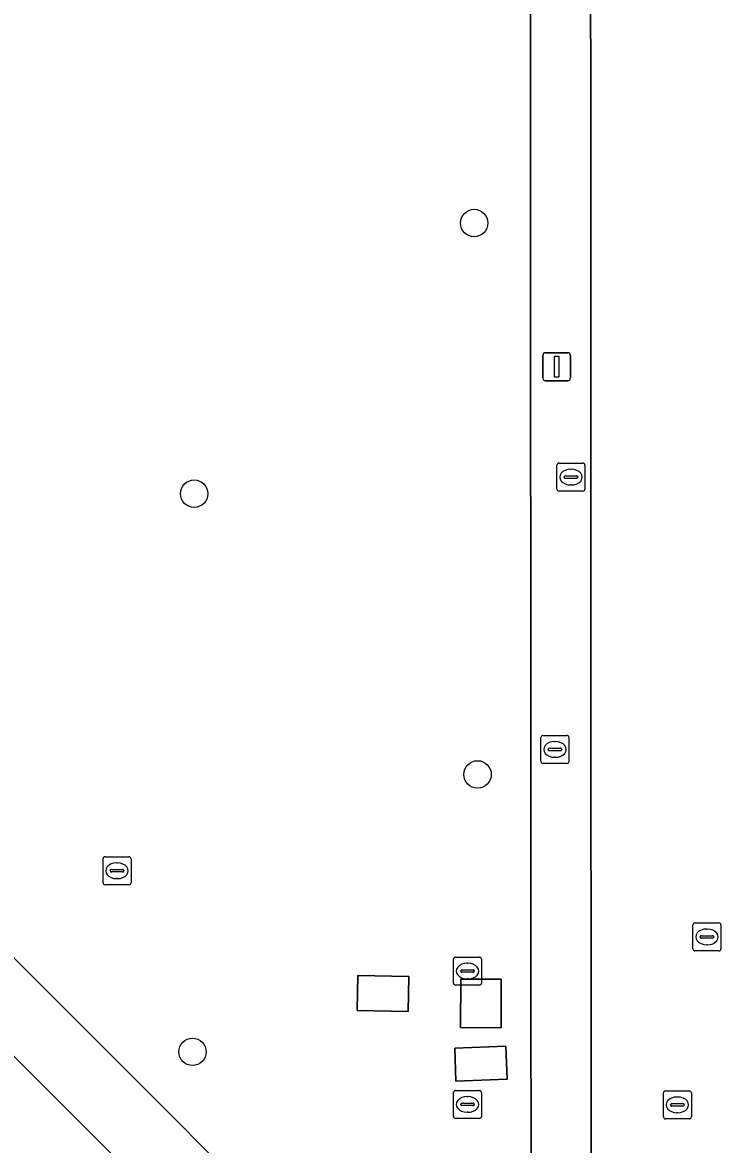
# Model space of a CAD drawing. Extents: x 161477 to 163040, y 383680 to 384871.
# Drawn here: x 161847.07 to 161872.36, y 384408.67 to 384448.72 of the extents above; entities that cross this region are included whole.
import ezdxf

# ---------------------------------------------------------------- set-up
doc = ezdxf.new("R2010")
doc.units = 0
for name, color, linetype in [('IMGEO_Boom', 7, 'Continuous'), ('IMGEO_Brandkraan', 7, 'Continuous'), ('IMGEO_Groenvoorziening', 7, 'Continuous'), ('IMGEO_Kolk', 7, 'Continuous'), ('IMGEO_Lichtmast', 7, 'Continuous'), ('IMGEO_Parkeervlak_open', 7, 'Continuous'), ('IMGEO_Rijbaan_lokaal_open', 7, 'Continuous'), ('IMGEO_Rioolput', 7, 'Continuous'), ('IMGEO_Voetpad_gesloten', 7, 'Continuous'), ('IMGEO_Voetpad_open', 7, 'Continuous')]:
    doc.layers.add(name, color=color, linetype=linetype)

msp = doc.modelspace()

# ---------------------------------------------------------------- linework, layer by layer
at = {"layer": 'IMGEO_Boom'}
for centre in [(161863.18, 384441.56), (161853.19, 384431.9), (161863.3, 384421.88), (161853.13, 384411.98)]:
    msp.add_circle(centre, 0.489, dxfattribs=at)
at = {"layer": 'IMGEO_Brandkraan'}
for p, q in [((161870.979, 384415.654), (161870.979, 384416.506)), ((161871.054, 384416.58), (161871.906, 384416.58)), ((161871.98, 384416.506), (161871.98, 384415.654)), ((161871.238, 384416.074), (161871.238, 384416.086)), ((161871.676, 384416.037), (161871.278, 384416.037)), ((161871.281, 384416.123), (161871.679, 384416.123)), ((161871.467, 384416.36), (161871.492, 384416.36)), ((161871.722, 384416.086), (161871.722, 384416.074)), ((161871.49, 384415.8), (161871.465, 384415.8)), ((161871.906, 384415.58), (161871.054, 384415.58))]:
    msp.add_line(p, q, dxfattribs=at)
for points in [[(161870.979, 384415.654), (161870.979, 384416.506)], [(161871.054, 384416.58), (161871.906, 384416.58)], [(161871.98, 384416.506), (161871.98, 384415.654)], [(161871.906, 384415.58), (161871.054, 384415.58)]]:
    msp.add_lwpolyline(points, dxfattribs=at)
for centre, radius, start, end in [((161871.056, 384416.504), 0.0765, 91.552, 178.448), ((161871.056, 384416.504), 0.0765, 91.552, 178.448), ((161871.904, 384416.504), 0.0765, 1.552, 88.448), ((161871.904, 384416.504), 0.0765, 1.552, 88.448), ((161871.278, 384416.083), 0.0403, 85.8775, 175.7526), ((161871.275, 384416.073), 0.0366, 178.938, 274.7102), ((161871.679, 384416.08), 0.043, 264.8664, 352.4533), ((161871.683, 384416.085), 0.0386, 1.7309, 96.639), ((161871.056, 384415.656), 0.0765, 181.552, 268.448), ((161871.056, 384415.656), 0.0765, 181.552, 268.448), ((161871.904, 384415.656), 0.0765, 271.552, 358.448), ((161871.904, 384415.656), 0.0765, 271.552, 358.448)]:
    msp.add_arc(centre, radius, start, end, dxfattribs=at)
for centre, major_axis, ratio, start_param, end_param in [((161871.466, 384416.08), (-0.387, 0.002), 0.722429, 4.712389, 7.853982), ((161871.491, 384416.08), (-0.39, 0.002), 0.717154, 1.570796, 4.712389)]:
    msp.add_ellipse(centre, major_axis=major_axis, ratio=ratio, start_param=start_param, end_param=end_param, dxfattribs=at)
at = {"layer": 'IMGEO_Groenvoorziening'}
for points in [[(161825.095, 384437.038), (161857.036, 384405.041), (161861.387, 384400.657), (161862.811, 384400.627), (161865.206, 384400.632), (161865.177, 384462.998)], [(161820.754, 384427.117), (161820.464, 384390.971), (161864.134, 384390.954), (161864.109, 384394.436), (161822.852, 384435.774), (161819.986, 384435.142)]]:
    msp.add_lwpolyline(points, dxfattribs=at)
for points in [[(161860.853, 384414.667), (161860.829, 384413.417), (161859.001, 384413.451), (161859.025, 384414.701)], [(161864.146, 384414.566), (161864.137, 384412.836), (161862.692, 384412.843), (161862.701, 384414.573)], [(161864.31, 384412.183), (161864.355, 384411.005), (161862.528, 384410.935), (161862.483, 384412.114)]]:
    msp.add_lwpolyline(points, close=True, dxfattribs=at)
at = {"layer": 'IMGEO_Kolk'}
for p, q in [((161866.129, 384432.064), (161866.129, 384432.916)), ((161866.204, 384432.99), (161867.056, 384432.99)), ((161867.13, 384432.916), (161867.13, 384432.064)), ((161866.388, 384432.484), (161866.388, 384432.496)), ((161866.826, 384432.447), (161866.428, 384432.447)), ((161866.431, 384432.533), (161866.829, 384432.533)), ((161866.617, 384432.77), (161866.642, 384432.77)), ((161866.872, 384432.496), (161866.872, 384432.484)), ((161866.64, 384432.21), (161866.615, 384432.21)), ((161867.056, 384431.99), (161866.204, 384431.99)), ((161869.926, 384409.66), (161869.926, 384410.512)), ((161870.001, 384410.586), (161870.853, 384410.586)), ((161870.927, 384410.512), (161870.927, 384409.66)), ((161870.185, 384410.08), (161870.185, 384410.092)), ((161870.623, 384410.043), (161870.225, 384410.043)), ((161870.228, 384410.129), (161870.626, 384410.129)), ((161870.414, 384410.366), (161870.439, 384410.366)), ((161870.669, 384410.092), (161870.669, 384410.08)), ((161870.437, 384409.806), (161870.412, 384409.806)), ((161870.853, 384409.586), (161870.001, 384409.586))]:
    msp.add_line(p, q, dxfattribs=at)
for points in [[(161866.129, 384432.064), (161866.129, 384432.916)], [(161866.204, 384432.99), (161867.056, 384432.99)], [(161867.13, 384432.916), (161867.13, 384432.064)], [(161867.056, 384431.99), (161866.204, 384431.99)], [(161869.926, 384409.66), (161869.926, 384410.512)], [(161870.001, 384410.586), (161870.853, 384410.586)], [(161870.927, 384410.512), (161870.927, 384409.66)], [(161870.853, 384409.586), (161870.001, 384409.586)]]:
    msp.add_lwpolyline(points, dxfattribs=at)
for centre, radius, start, end in [((161866.206, 384432.914), 0.0765, 91.552, 178.448), ((161866.206, 384432.914), 0.0765, 91.552, 178.448), ((161867.054, 384432.914), 0.0765, 1.552, 88.448), ((161867.054, 384432.914), 0.0765, 1.552, 88.448), ((161866.428, 384432.493), 0.0403, 85.8775, 175.7526), ((161866.425, 384432.483), 0.0366, 178.938, 274.7102), ((161866.829, 384432.49), 0.043, 264.8664, 352.4533), ((161866.833, 384432.495), 0.0386, 1.7309, 96.639), ((161866.206, 384432.066), 0.0765, 181.552, 268.448), ((161866.206, 384432.066), 0.0765, 181.552, 268.448), ((161867.054, 384432.066), 0.0765, 271.552, 358.448), ((161867.054, 384432.066), 0.0765, 271.552, 358.448), ((161870.003, 384410.51), 0.0765, 91.552, 178.448), ((161870.003, 384410.51), 0.0765, 91.552, 178.448), ((161870.851, 384410.51), 0.0765, 1.552, 88.448), ((161870.851, 384410.51), 0.0765, 1.552, 88.448), ((161870.225, 384410.089), 0.0403, 85.8775, 175.7526), ((161870.222, 384410.079), 0.0366, 178.938, 274.7102), ((161870.626, 384410.086), 0.043, 264.8664, 352.4533), ((161870.63, 384410.091), 0.0386, 1.7309, 96.639), ((161870.003, 384409.662), 0.0765, 181.552, 268.448), ((161870.003, 384409.662), 0.0765, 181.552, 268.448), ((161870.851, 384409.662), 0.0765, 271.552, 358.448), ((161870.851, 384409.662), 0.0765, 271.552, 358.448)]:
    msp.add_arc(centre, radius, start, end, dxfattribs=at)
for centre, major_axis, ratio, start_param, end_param in [((161866.616, 384432.49), (-0.387, 0.002), 0.722429, 4.712389, 7.853982), ((161866.641, 384432.49), (-0.39, 0.002), 0.717154, 1.570796, 4.712389), ((161870.413, 384410.086), (-0.387, 0.002), 0.722429, 4.712389, 7.853982), ((161870.438, 384410.086), (-0.39, 0.002), 0.717154, 1.570796, 4.712389)]:
    msp.add_ellipse(centre, major_axis=major_axis, ratio=ratio, start_param=start_param, end_param=end_param, dxfattribs=at)
at = {"layer": 'IMGEO_Lichtmast'}
for p, q in [((161865.725, 384436.93), (161866.515, 384436.93)), ((161866.515, 384436.93), (161865.725, 384436.93)), ((161865.625, 384436.03), (161865.625, 384436.83)), ((161865.625, 384436.83), (161865.625, 384436.03)), ((161866.615, 384436.83), (161866.615, 384436.03)), ((161866.615, 384436.03), (161866.615, 384436.83)), ((161866.515, 384435.93), (161865.725, 384435.93)), ((161865.725, 384435.93), (161866.515, 384435.93))]:
    msp.add_line(p, q, dxfattribs=at)
msp.add_lwpolyline([(161866.045, 384436.805), (161866.195, 384436.805), (161866.195, 384436.055), (161866.045, 384436.055), (161866.045, 384436.805)], dxfattribs=at)
for centre, start, end in [((161865.725, 384436.83), 90, 180), ((161865.725, 384436.83), 90, 180), ((161866.515, 384436.83), 0, 90), ((161866.515, 384436.83), 360, 90), ((161865.725, 384436.03), 180, 270), ((161865.725, 384436.03), 180, 270), ((161866.515, 384436.03), 270, 0), ((161866.515, 384436.03), 270, 0)]:
    msp.add_arc(centre, 0.1, start, end, dxfattribs=at)
at = {"layer": 'IMGEO_Parkeervlak_open'}
msp.add_lwpolyline([(161867.356, 384499.998), (161867.369, 384514.954), (161866.364, 384514.989), (161865.219, 384515.029), (161865.206, 384500), (161865.177, 384462.998), (161865.206, 384400.632), (161865.326, 384400.632), (161866.395, 384400.632), (161869.162, 384400.632), (161888.223, 384400.609), (161888.223, 384401.556), (161888.224, 384403.62), (161880.399, 384403.624), (161872.283, 384403.614), (161872.374, 384403.522), (161872.422, 384401.706), (161872.286, 384401.592), (161870.637, 384401.55), (161870.512, 384401.63), (161870.476, 384403.494), (161870.593, 384403.612), (161867.355, 384403.608), (161867.327, 384462.999)], close=True, dxfattribs=at)
at = {"layer": 'IMGEO_Rijbaan_lokaal_open'}
msp.add_lwpolyline([(161867.369, 384514.954), (161867.356, 384499.998), (161867.327, 384462.999), (161867.355, 384403.608), (161870.593, 384403.612), (161870.627, 384403.647), (161872.244, 384403.654), (161872.283, 384403.614), (161880.399, 384403.624), (161888.224, 384403.62), (161889.927, 384403.619), (161910.37, 384403.607), (161915.799, 384403.58), (161915.797, 384403.081)], dxfattribs=at)
at = {"layer": 'IMGEO_Rioolput'}
for p, q in [((161865.634, 384423.27), (161866.486, 384423.27)), ((161865.559, 384422.344), (161865.559, 384423.196)), ((161866.047, 384423.05), (161866.072, 384423.05)), ((161866.56, 384423.196), (161866.56, 384422.344)), ((161865.818, 384422.764), (161865.818, 384422.776)), ((161866.256, 384422.727), (161865.858, 384422.727)), ((161865.861, 384422.813), (161866.259, 384422.813)), ((161866.07, 384422.49), (161866.045, 384422.49)), ((161866.302, 384422.776), (161866.302, 384422.764)), ((161866.486, 384422.27), (161865.634, 384422.27)), ((161849.939, 384418.014), (161849.939, 384418.866)), ((161850.014, 384418.94), (161850.866, 384418.94)), ((161850.94, 384418.866), (161850.94, 384418.014)), ((161850.198, 384418.434), (161850.198, 384418.446)), ((161850.241, 384418.483), (161850.639, 384418.483)), ((161850.427, 384418.72), (161850.452, 384418.72)), ((161850.682, 384418.446), (161850.682, 384418.434)), ((161850.636, 384418.397), (161850.238, 384418.397)), ((161850.45, 384418.16), (161850.425, 384418.16)), ((161850.866, 384417.94), (161850.014, 384417.94)), ((161862.439, 384414.434), (161862.439, 384415.286)), ((161862.514, 384415.36), (161863.366, 384415.36)), ((161863.44, 384415.286), (161863.44, 384414.434)), ((161862.698, 384414.854), (161862.698, 384414.866)), ((161863.136, 384414.817), (161862.738, 384414.817)), ((161862.741, 384414.903), (161863.139, 384414.903)), ((161862.927, 384415.14), (161862.952, 384415.14)), ((161863.182, 384414.866), (161863.182, 384414.854)), ((161862.95, 384414.58), (161862.925, 384414.58)), ((161863.366, 384414.36), (161862.514, 384414.36)), ((161862.439, 384409.674), (161862.439, 384410.526)), ((161862.514, 384410.6), (161863.366, 384410.6)), ((161863.44, 384410.526), (161863.44, 384409.674)), ((161862.698, 384410.094), (161862.698, 384410.106)), ((161863.136, 384410.057), (161862.738, 384410.057)), ((161862.741, 384410.143), (161863.139, 384410.143)), ((161862.927, 384410.38), (161862.952, 384410.38)), ((161863.182, 384410.106), (161863.182, 384410.094)), ((161862.95, 384409.82), (161862.925, 384409.82)), ((161863.366, 384409.6), (161862.514, 384409.6))]:
    msp.add_line(p, q, dxfattribs=at)
for points in [[(161865.634, 384423.27), (161866.486, 384423.27)], [(161865.559, 384422.344), (161865.559, 384423.196)], [(161866.56, 384423.196), (161866.56, 384422.344)], [(161866.486, 384422.27), (161865.634, 384422.27)], [(161849.939, 384418.014), (161849.939, 384418.866)], [(161850.014, 384418.94), (161850.866, 384418.94)], [(161850.94, 384418.866), (161850.94, 384418.014)], [(161850.866, 384417.94), (161850.014, 384417.94)], [(161862.439, 384414.434), (161862.439, 384415.286)], [(161862.514, 384415.36), (161863.366, 384415.36)], [(161863.44, 384415.286), (161863.44, 384414.434)], [(161863.366, 384414.36), (161862.514, 384414.36)], [(161862.439, 384409.674), (161862.439, 384410.526)], [(161862.514, 384410.6), (161863.366, 384410.6)], [(161863.44, 384410.526), (161863.44, 384409.674)], [(161863.366, 384409.6), (161862.514, 384409.6)]]:
    msp.add_lwpolyline(points, dxfattribs=at)
for centre, radius, start, end in [((161865.636, 384423.194), 0.0765, 91.552, 178.448), ((161865.636, 384423.194), 0.0765, 91.552, 178.448), ((161866.484, 384423.194), 0.0765, 1.552, 88.448), ((161866.484, 384423.194), 0.0765, 1.552, 88.448), ((161865.858, 384422.773), 0.0403, 85.8775, 175.7526), ((161865.855, 384422.763), 0.0366, 178.938, 274.7102), ((161866.259, 384422.77), 0.043, 264.8664, 352.4533), ((161866.263, 384422.775), 0.0386, 1.7309, 96.639), ((161865.636, 384422.346), 0.0765, 181.552, 268.448), ((161865.636, 384422.346), 0.0765, 181.552, 268.448), ((161866.484, 384422.346), 0.0765, 271.552, 358.448), ((161866.484, 384422.346), 0.0765, 271.552, 358.448), ((161850.016, 384418.864), 0.0765, 91.552, 178.448), ((161850.016, 384418.864), 0.0765, 91.552, 178.448), ((161850.864, 384418.864), 0.0765, 1.552, 88.448), ((161850.864, 384418.864), 0.0765, 1.552, 88.448), ((161850.238, 384418.443), 0.0403, 85.8775, 175.7526), ((161850.235, 384418.433), 0.0366, 178.938, 274.7102), ((161850.639, 384418.44), 0.043, 264.8664, 352.4533), ((161850.643, 384418.445), 0.0386, 1.7309, 96.639), ((161850.016, 384418.016), 0.0765, 181.552, 268.448), ((161850.016, 384418.016), 0.0765, 181.552, 268.448), ((161850.864, 384418.016), 0.0765, 271.552, 358.448), ((161850.864, 384418.016), 0.0765, 271.552, 358.448), ((161862.516, 384415.284), 0.0765, 91.552, 178.448), ((161862.516, 384415.284), 0.0765, 91.552, 178.448), ((161863.364, 384415.284), 0.0765, 1.552, 88.448), ((161863.364, 384415.284), 0.0765, 1.552, 88.448), ((161862.738, 384414.863), 0.0403, 85.8775, 175.7526), ((161862.735, 384414.853), 0.0366, 178.938, 274.7102), ((161863.139, 384414.86), 0.043, 264.8664, 352.4533), ((161863.143, 384414.865), 0.0386, 1.7309, 96.639), ((161862.516, 384414.436), 0.0765, 181.552, 268.448), ((161862.516, 384414.436), 0.0765, 181.552, 268.448), ((161863.364, 384414.436), 0.0765, 271.552, 358.448), ((161863.364, 384414.436), 0.0765, 271.552, 358.448), ((161862.516, 384410.524), 0.0765, 91.552, 178.448), ((161862.516, 384410.524), 0.0765, 91.552, 178.448), ((161863.364, 384410.524), 0.0765, 1.552, 88.448), ((161863.364, 384410.524), 0.0765, 1.552, 88.448), ((161862.738, 384410.103), 0.0403, 85.8775, 175.7526), ((161862.735, 384410.093), 0.0366, 178.938, 274.7102), ((161863.139, 384410.1), 0.043, 264.8664, 352.4533), ((161863.143, 384410.105), 0.0386, 1.7309, 96.639), ((161862.516, 384409.676), 0.0765, 181.552, 268.448), ((161862.516, 384409.676), 0.0765, 181.552, 268.448), ((161863.364, 384409.676), 0.0765, 271.552, 358.448), ((161863.364, 384409.676), 0.0765, 271.552, 358.448)]:
    msp.add_arc(centre, radius, start, end, dxfattribs=at)
for centre, major_axis, ratio, start_param, end_param in [((161866.046, 384422.77), (-0.387, 0.002), 0.722429, 4.712389, 7.853982), ((161866.071, 384422.77), (-0.39, 0.002), 0.717154, 1.570796, 4.712389), ((161850.426, 384418.44), (-0.387, 0.002), 0.722429, 4.712389, 7.853982), ((161850.451, 384418.44), (-0.39, 0.002), 0.717154, 1.570796, 4.712389), ((161862.926, 384414.86), (-0.387, 0.002), 0.722429, 4.712389, 7.853982), ((161862.951, 384414.86), (-0.39, 0.002), 0.717154, 1.570796, 4.712389), ((161862.926, 384410.1), (-0.387, 0.002), 0.722429, 4.712389, 7.853982), ((161862.951, 384410.1), (-0.39, 0.002), 0.717154, 1.570796, 4.712389)]:
    msp.add_ellipse(centre, major_axis=major_axis, ratio=ratio, start_param=start_param, end_param=end_param, dxfattribs=at)
at = {"layer": 'IMGEO_Voetpad_gesloten'}
for points in [[(161860.853, 384414.667), (161859.025, 384414.701), (161859.001, 384413.451), (161860.829, 384413.417)], [(161864.146, 384414.566), (161862.701, 384414.573), (161862.692, 384412.843), (161864.137, 384412.836)], [(161864.31, 384412.183), (161862.483, 384412.114), (161862.528, 384410.935), (161864.355, 384411.005)]]:
    msp.add_lwpolyline(points, close=True, dxfattribs=at)
at = {"layer": 'IMGEO_Voetpad_open'}
for points in [[(161888.073, 384400.459), (161871.554, 384400.479), (161871.56, 384399.571), (161871.561, 384399.477), (161871.686, 384399.477), (161871.69, 384399.329), (161867.854, 384399.33), (161866.699, 384399.325), (161865.939, 384399.325), (161865.319, 384399.33), (161864.304, 384399.326), (161862.812, 384399.328), (161862.815, 384399.477), (161862.814, 384399.771), (161862.807, 384400.484), (161862.811, 384400.627), (161861.387, 384400.657), (161857.036, 384405.041), (161825.095, 384437.038)], [(161819.986, 384435.142), (161822.852, 384435.774), (161864.109, 384394.436), (161864.134, 384390.954)]]:
    msp.add_lwpolyline(points, dxfattribs=at)

doc.saveas('drawing.dxf')
